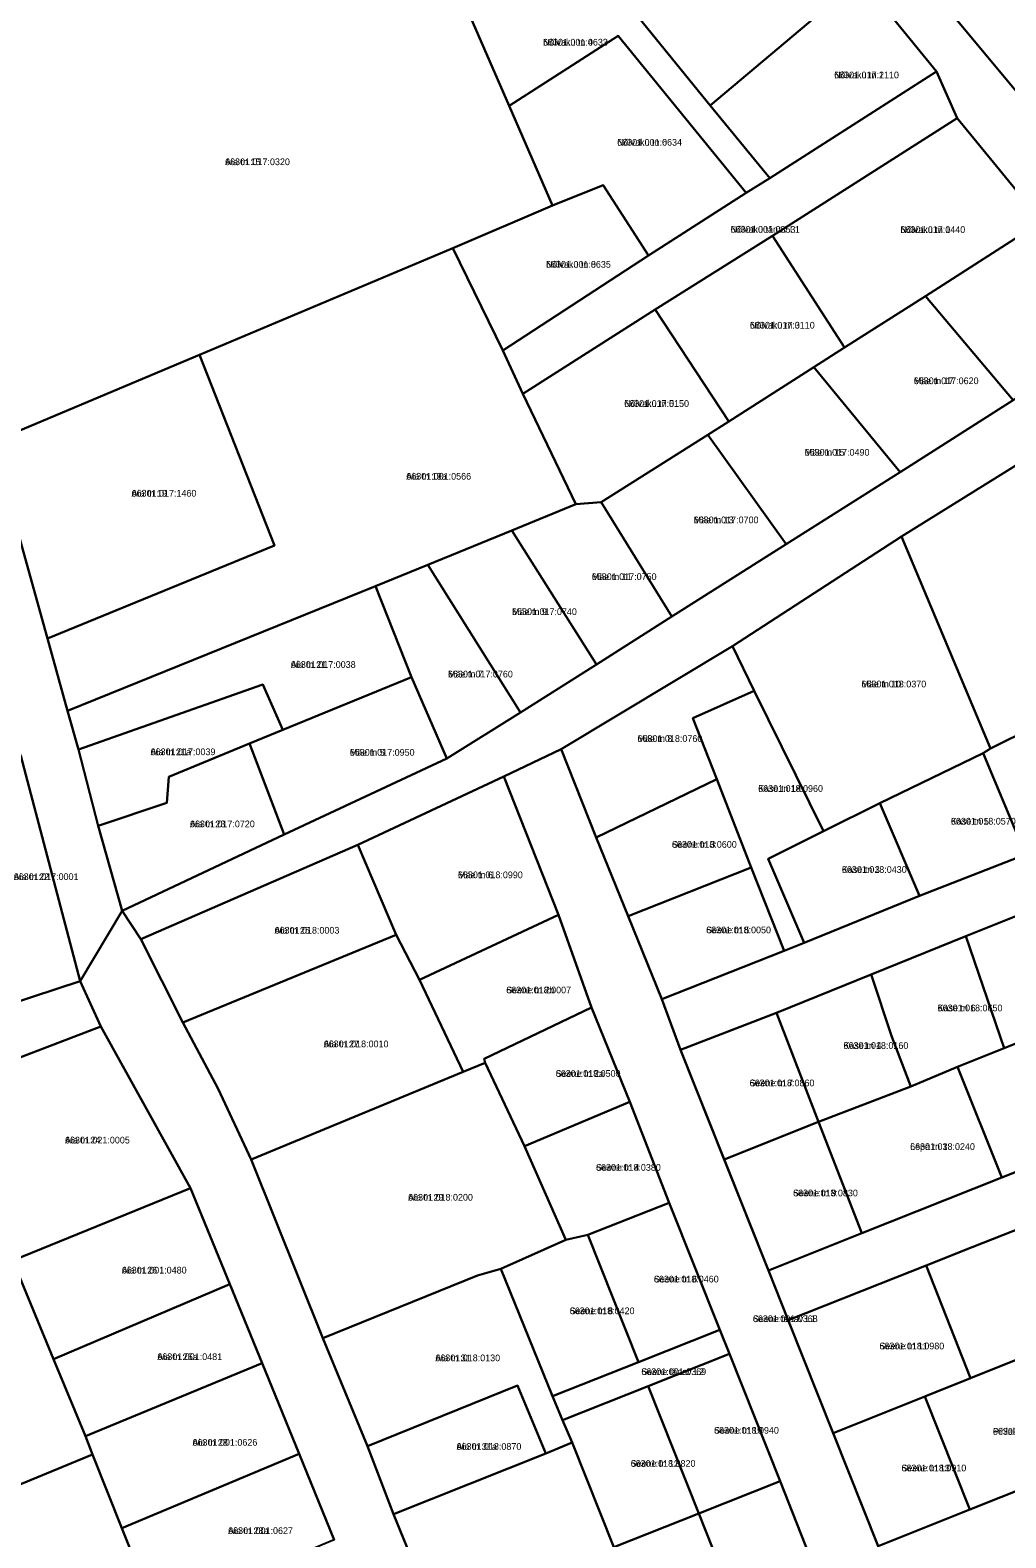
# Model space of a CAD drawing. Extents: x 632278 to 636344, y 6578401 to 6583362.
# Drawn here: x 634463 to 634681.3, y 6579573.7 to 6579911.1 of the extents above; entities that cross this region are included whole.
import ezdxf

# ---------------------------------------------------------------- set-up
doc = ezdxf.new("R2010")
doc.units = 0
for name, color, linetype in [('L_AADRESS', 7, 'Continuous'), ('PIIR', 7, 'Continuous'), ('TUNNUS', 7, 'Continuous')]:
    doc.layers.add(name, color=color, linetype=linetype)

msp = doc.modelspace()

# ---------------------------------------------------------------- linework, layer by layer
at = {"layer": 'PIIR'}
for points in [[(634428.41, 6579912.71), (634454.6, 6579819), (634466.88, 6579774.98), (634471.39, 6579758.77), (634473.81, 6579750.16), (634478.25, 6579733.1), (634483.64, 6579714.01), (634474.24, 6579698.34), (634460.96, 6579748.73), (634454.56, 6579770.62), (634448.82, 6579793.07), (634399.59, 6579962.17)], [(634664.99, 6579919.9), (634684.34, 6579896.64), (634691.32, 6579888.28), (634696.1, 6579882.61), (634701.89, 6579875.88), (634721.08, 6579852.45), (634708.31, 6579844.36), (634689.37, 6579868.32), (634670.45, 6579891.41), (634665.82, 6579901.86), (634648.9, 6579922.66)], [(634693.26, 6579819.72), (634657.96, 6579797.78), (634620.15, 6579773.24), (634581.8, 6579750.25), (634569, 6579744.07), (634536.35, 6579728.83), (634487.81, 6579707.73), (634483.64, 6579714.01), (634519.83, 6579731.14), (634556.23, 6579748.11), (634572.77, 6579758.42), (634589.73, 6579769.18), (634606.6, 6579779.89), (634632.18, 6579796.09), (634657.65, 6579812.24), (634682.99, 6579828.3)], [(634642.03, 6579557.98), (634630.81, 6579586.44), (634619.48, 6579614.9), (634617.34, 6579620.29), (634606.02, 6579648.72), (634597.21, 6579671.33), (634588.62, 6579692.45), (634581.21, 6579713.14), (634569, 6579744.07), (634581.8, 6579750.25), (634589.66, 6579730.46), (634596.83, 6579712.84), (634604.33, 6579694.26), (634608.56, 6579682.97), (634628.21, 6579633.58), (634632.65, 6579622.43), (634642.71, 6579597.15), (634652.76, 6579571.88)], [(634531.08, 6579573.32), (634523.23, 6579592.51), (634514.94, 6579612.81), (634507.7, 6579630.53), (634498.89, 6579652.01), (634478.82, 6579688.15), (634474.24, 6579698.34), (634483.64, 6579714.01), (634487.81, 6579707.73), (634497.15, 6579689.08), (634505.11, 6579674.22), (634512.49, 6579658.4), (634528.5, 6579618.39), (634538.49, 6579594.22), (634544.35, 6579579.03), (634560.58, 6579539.18)]]:
    msp.add_lwpolyline(points, dxfattribs=at)
for points in [[(634557.59, 6579862.31), (634500.94, 6579838.5), (634454.6, 6579819), (634428.41, 6579912.71), (634517.24, 6579934.89), (634533.05, 6579938.89), (634548.8, 6579942.83), (634554.62, 6579929.91), (634556.45, 6579925.73), (634570.22, 6579894.2), (634579.92, 6579871.87)], [(634596.35, 6579917.35), (634629.9, 6579945.27), (634648.9, 6579922.66), (634615.16, 6579894.25)], [(634570.22, 6579894.2), (634556.45, 6579925.73), (634577.5, 6579940.63), (634581.24, 6579935.83), (634596.35, 6579917.35), (634615.16, 6579894.25), (634628.49, 6579878.01), (634623.25, 6579874.72), (634594.58, 6579909.83)], [(634682.27, 6579930.7), (634701.22, 6579907.36), (634684.34, 6579896.64), (634664.99, 6579919.9)], [(634628.49, 6579878.01), (634615.16, 6579894.25), (634648.9, 6579922.66), (634665.82, 6579901.86)], [(634579.92, 6579871.87), (634570.22, 6579894.2), (634594.58, 6579909.83), (634623.25, 6579874.72), (634601.41, 6579860.71), (634591.25, 6579876.46)], [(634573.24, 6579829.71), (634568.75, 6579839.46), (634601.41, 6579860.71), (634623.25, 6579874.72), (634628.49, 6579878.01), (634665.82, 6579901.86), (634670.45, 6579891.41), (634629.12, 6579865.11), (634602.85, 6579848.61)], [(634629.12, 6579865.11), (634670.45, 6579891.41), (634689.37, 6579868.32), (634663.35, 6579851.57), (634645.22, 6579840.07)], [(634568.75, 6579839.46), (634557.59, 6579862.31), (634579.92, 6579871.87), (634591.25, 6579876.46), (634601.41, 6579860.71)], [(634663.35, 6579851.57), (634689.37, 6579868.32), (634708.31, 6579844.36), (634682.99, 6579828.3)], [(634568.75, 6579839.46), (634573.24, 6579829.71), (634585.09, 6579805.02), (634570.77, 6579799.15), (634551.98, 6579791.45), (634540.26, 6579786.67), (634471.39, 6579758.77), (634466.88, 6579774.98), (634517.72, 6579795.77), (634500.94, 6579838.5), (634557.59, 6579862.31)], [(634638.39, 6579835.72), (634619.38, 6579823.58), (634602.85, 6579848.61), (634629.12, 6579865.11), (634645.22, 6579840.07)], [(634585.09, 6579805.02), (634573.24, 6579829.71), (634602.85, 6579848.61), (634619.38, 6579823.58), (634614.65, 6579820.58), (634590.8, 6579805.48)], [(634638.39, 6579835.72), (634645.22, 6579840.07), (634663.35, 6579851.57), (634682.99, 6579828.3), (634657.65, 6579812.24)], [(634454.6, 6579819), (634500.94, 6579838.5), (634517.72, 6579795.77), (634466.88, 6579774.98)], [(634614.65, 6579820.58), (634619.38, 6579823.58), (634638.39, 6579835.72), (634657.65, 6579812.24), (634632.18, 6579796.09)], [(634590.8, 6579805.48), (634614.65, 6579820.58), (634632.18, 6579796.09), (634606.6, 6579779.89)], [(634693.26, 6579819.72), (634694.29, 6579817.75), (634700.53, 6579805.75), (634705.2, 6579794.83), (634703.35, 6579794.3), (634685.42, 6579785.24), (634697.58, 6579760.13), (634677.89, 6579750.37), (634657.96, 6579797.78)], [(634585.09, 6579805.02), (634590.8, 6579805.48), (634606.6, 6579779.89), (634589.73, 6579769.18), (634570.77, 6579799.15)], [(634570.77, 6579799.15), (634589.73, 6579769.18), (634572.77, 6579758.42), (634551.98, 6579791.45)], [(634677.89, 6579750.37), (634676.23, 6579749.31), (634653.12, 6579738.16), (634640.54, 6579731.91), (634625.03, 6579763.24), (634620.15, 6579773.24), (634657.96, 6579797.78)], [(634548.32, 6579766.35), (634540.26, 6579786.67), (634551.98, 6579791.45), (634572.77, 6579758.42), (634556.23, 6579748.11)], [(634540.26, 6579786.67), (634548.32, 6579766.35), (634519.58, 6579754.57), (634515.07, 6579764.66), (634473.81, 6579750.16), (634471.39, 6579758.77)], [(634581.8, 6579750.25), (634620.15, 6579773.24), (634625.03, 6579763.24), (634611.27, 6579757.18), (634616.69, 6579743.49), (634589.66, 6579730.46)], [(634515.07, 6579764.66), (634519.58, 6579754.57), (634512.08, 6579751.49), (634494.07, 6579744.01), (634493.58, 6579738.18), (634478.25, 6579733.1), (634473.81, 6579750.16)], [(634512.08, 6579751.49), (634519.58, 6579754.57), (634548.32, 6579766.35), (634556.23, 6579748.11), (634519.83, 6579731.14)], [(634604.33, 6579694.26), (634631.73, 6579705.13), (634636.19, 6579706.92), (634661.99, 6579717.4), (634685.7, 6579726.66), (634707.88, 6579735.39), (634697.58, 6579760.13), (634704.27, 6579763.78), (634713.06, 6579738.12), (634733.04, 6579745.47), (634752.95, 6579752.8), (634756.61, 6579741.95), (634736.13, 6579733.8), (634714.87, 6579725.33), (634693.61, 6579716.85), (634672.35, 6579708.38), (634651.17, 6579699.82), (634629.98, 6579691.23), (634608.56, 6579682.97)], [(634636.19, 6579706.92), (634631.73, 6579705.13), (634624.36, 6579723.78), (634616.69, 6579743.49), (634611.27, 6579757.18), (634625.03, 6579763.24), (634640.54, 6579731.91), (634628.15, 6579725.7)], [(634676.23, 6579749.31), (634677.89, 6579750.37), (634697.58, 6579760.13), (634707.88, 6579735.39), (634685.7, 6579726.66)], [(634478.25, 6579733.1), (634493.58, 6579738.18), (634494.07, 6579744.01), (634512.08, 6579751.49), (634519.83, 6579731.14), (634483.64, 6579714.01)], [(634460.96, 6579748.73), (634474.24, 6579698.34), (634458.09, 6579693.02), (634444.46, 6579745.56)], [(634653.12, 6579738.16), (634676.23, 6579749.31), (634685.7, 6579726.66), (634661.99, 6579717.4)], [(634544.93, 6579708.65), (634536.35, 6579728.83), (634569, 6579744.07), (634581.21, 6579713.14), (634550.16, 6579698.63)], [(634589.66, 6579730.46), (634616.69, 6579743.49), (634624.36, 6579723.78), (634596.83, 6579712.84)], [(634628.15, 6579725.7), (634640.54, 6579731.91), (634653.12, 6579738.16), (634661.99, 6579717.4), (634636.19, 6579706.92)], [(634536.35, 6579728.83), (634544.93, 6579708.65), (634497.15, 6579689.08), (634487.81, 6579707.73)], [(634631.73, 6579705.13), (634604.33, 6579694.26), (634596.83, 6579712.84), (634624.36, 6579723.78)], [(634672.35, 6579708.38), (634693.61, 6579716.85), (634701.86, 6579691.65), (634680.98, 6579683.34)], [(634581.21, 6579713.14), (634588.62, 6579692.45), (634564.6, 6579680.96), (634564.85, 6579680), (634559.88, 6579678.02), (634550.16, 6579698.63)], [(634512.49, 6579658.4), (634505.11, 6579674.22), (634497.15, 6579689.08), (634544.93, 6579708.65), (634550.16, 6579698.63), (634559.88, 6579678.02)], [(634655.85, 6579685.84), (634651.17, 6579699.82), (634672.35, 6579708.38), (634680.98, 6579683.34), (634670.53, 6579679.17), (634660.06, 6579674.75)], [(634655.85, 6579685.84), (634660.06, 6579674.75), (634639.43, 6579666.85), (634629.98, 6579691.23), (634651.17, 6579699.82)], [(634397.83, 6579672.68), (634429.51, 6579683.46), (634458.09, 6579693.02), (634474.24, 6579698.34), (634478.82, 6579688.15), (634443.11, 6579674.48), (634402.58, 6579661.02)], [(634588.62, 6579692.45), (634597.21, 6579671.33), (634573.6, 6579661.36), (634564.85, 6579680), (634564.6, 6579680.96)], [(634608.56, 6579682.97), (634629.98, 6579691.23), (634639.43, 6579666.85), (634618.34, 6579658.39)], [(634628.21, 6579633.58), (634649.09, 6579641.9), (634680.4, 6579654.36), (634711.73, 6579666.85), (634732.6, 6579675.16), (634753.48, 6579683.47), (634773.69, 6579691.51), (634777.55, 6579680.14), (634756.27, 6579671.66), (634735.83, 6579663.34), (634715.06, 6579655.14), (634694.46, 6579646.91), (634673.8, 6579638.81), (634663.48, 6579634.7), (634653.14, 6579630.6), (634632.65, 6579622.43)], [(634680.98, 6579683.34), (634701.86, 6579691.65), (634711.73, 6579666.85), (634680.4, 6579654.36), (634670.53, 6579679.17)], [(634443.11, 6579674.48), (634478.82, 6579688.15), (634498.89, 6579652.01), (634459.11, 6579635.82)], [(634512.49, 6579658.4), (634559.88, 6579678.02), (634564.85, 6579680), (634573.6, 6579661.36), (634582.9, 6579640.44), (634568.37, 6579633.91), (634563.08, 6579632.42), (634528.5, 6579618.39)], [(634639.43, 6579666.85), (634660.06, 6579674.75), (634670.53, 6579679.17), (634680.4, 6579654.36), (634649.09, 6579641.9)], [(634582.9, 6579640.44), (634573.6, 6579661.36), (634597.21, 6579671.33), (634606.02, 6579648.72), (634587.81, 6579641.52)], [(634618.34, 6579658.39), (634639.43, 6579666.85), (634649.09, 6579641.9), (634628.21, 6579633.58)], [(634507.7, 6579630.53), (634468.21, 6579613.76), (634459.11, 6579635.82), (634498.89, 6579652.01)], [(634587.81, 6579641.52), (634606.02, 6579648.72), (634617.34, 6579620.29), (634599.13, 6579613.05)], [(634663.48, 6579634.7), (634673.8, 6579638.81), (634694.46, 6579646.91), (634704.31, 6579621.89), (634683.63, 6579613.55), (634673.4, 6579609.46)], [(634568.37, 6579633.91), (634582.9, 6579640.44), (634587.81, 6579641.52), (634599.13, 6579613.05), (634579.91, 6579605.42)], [(634437.36, 6579576.09), (634419.47, 6579619.73), (634459.11, 6579635.82), (634468.21, 6579613.76), (634475.38, 6579596.51), (634476.99, 6579592.37)], [(634578.39, 6579592.6), (634572.07, 6579607.85), (634538.49, 6579594.22), (634528.5, 6579618.39), (634563.08, 6579632.42), (634568.37, 6579633.91), (634579.91, 6579605.42), (634582.17, 6579600.08), (634584.27, 6579595.09)], [(634632.65, 6579622.43), (634653.14, 6579630.6), (634663.48, 6579634.7), (634673.4, 6579609.46), (634663.18, 6579605.36), (634642.71, 6579597.15)], [(634507.7, 6579630.53), (634514.94, 6579612.81), (634475.38, 6579596.51), (634468.21, 6579613.76)], [(634652.76, 6579571.88), (634673.25, 6579580.06), (634693.7, 6579588.22), (634713.99, 6579596.32), (634734.2, 6579604.38), (634754.33, 6579612.41), (634774.3, 6579620.37), (634794.98, 6579628.64), (634798.83, 6579617.27), (634775.84, 6579608.09), (634754.24, 6579599.46), (634733.47, 6579591.17), (634713.52, 6579583.12), (634694.18, 6579575.4), (634675.19, 6579567.91), (634657.19, 6579560.73)], [(634579.91, 6579605.42), (634599.13, 6579613.05), (634617.34, 6579620.29), (634619.48, 6579614.9), (634601.28, 6579607.66), (634582.17, 6579600.08)], [(634476.99, 6579592.37), (634475.38, 6579596.51), (634514.94, 6579612.81), (634523.23, 6579592.51), (634483.56, 6579575.9)], [(634601.28, 6579607.66), (634619.48, 6579614.9), (634630.81, 6579586.44), (634612.61, 6579579.21)], [(634663.18, 6579605.36), (634673.4, 6579609.46), (634683.63, 6579613.55), (634693.7, 6579588.22), (634673.25, 6579580.06)], [(634538.49, 6579594.22), (634572.07, 6579607.85), (634578.39, 6579592.6), (634544.35, 6579579.03)], [(634584.27, 6579595.09), (634582.17, 6579600.08), (634601.28, 6579607.66), (634612.61, 6579579.21), (634593.63, 6579571.68)], [(634663.18, 6579605.36), (634673.25, 6579580.06), (634652.76, 6579571.88), (634642.71, 6579597.15)], [(634437.36, 6579576.09), (634476.99, 6579592.37), (634483.56, 6579575.9), (634491.23, 6579556.68), (634476.25, 6579550.54), (634451.81, 6579540.83)], [(634491.23, 6579556.68), (634483.56, 6579575.9), (634523.23, 6579592.51), (634531.08, 6579573.32)], [(634544.35, 6579579.03), (634578.39, 6579592.6), (634584.27, 6579595.09), (634593.63, 6579571.68), (634600.35, 6579554.89), (634589.49, 6579551.04), (634560.58, 6579539.18)], [(634630.81, 6579586.44), (634642.03, 6579557.98), (634623.93, 6579550.74), (634612.61, 6579579.21)], [(634600.35, 6579554.89), (634593.63, 6579571.68), (634612.61, 6579579.21), (634623.93, 6579550.74), (634605.01, 6579543.24)]]:
    msp.add_lwpolyline(points, close=True, dxfattribs=at)

# ---------------------------------------------------------------- texts
at = {"layer": 'L_AADRESS'}
for s, p in [('Nõlvaku tn 4', (634577.78, 6579907.67)), ('Nõlvaku tn 2', (634642.91, 6579900.34)), ('Nõlvaku tn 6', (634594.37, 6579885.27)), ('Aia tn 15', (634506.64, 6579880.91)), ('Nõlvaku tänav L1', (634619.75, 6579865.79)), ('Nõlvaku tn 1', (634657.74, 6579865.74)), ('Nõlvaku tn 8', (634578.45, 6579857.96)), ('Nõlvaku tn 3', (634624.07, 6579844.34)), ('Mäe tn 17', (634660.73, 6579831.9)), ('Nõlvaku tn 5', (634595.94, 6579826.82)), ('Mäe tn 15', (634636.32, 6579815.9)), ('Aia tn 19a', (634547.18, 6579810.54)), ('Aia tn 19', (634485.72, 6579806.74)), ('Mäe tn 13', (634611.49, 6579800.78)), ('Mäe tn 11', (634588.69, 6579788.07)), ('Mäe tn 9', (634570.85, 6579780.24)), ('Aia tn 21', (634521.35, 6579768.42)), ('Mäe tn 7', (634556.52, 6579766.27)), ('Mäe tn 10', (634649.02, 6579764.05)), ('Aia tn 21a', (634489.97, 6579748.88)), ('Mäe tn 8', (634598.92, 6579751.85)), ('Mäe tn 5', (634534.54, 6579748.75)), ('Kase tn 1a', (634625.91, 6579740.67)), ('Aia tn 23', (634498.78, 6579732.75)), ('Kase tn 5', (634669.04, 6579733.35)), ('Seene tn 3', (634606.62, 6579728.16)), ('Kase tn 3', (634644.65, 6579722.54)), ('Aia tn 22', (634459.35, 6579720.93)), ('Mäe tn 6', (634558.75, 6579721.35)), ('Aia tn 25', (634517.71, 6579708.95)), ('Seene tn 5', (634614.28, 6579709.02)), ('Seene tn 2b', (634569.55, 6579695.58)), ('Kase tn 6', (634666.07, 6579691.57)), ('Aia tn 27', (634528.7, 6579683.52)), ('Kase tn 4', (634645.02, 6579683.16)), ('Seene tn 2a', (634580.62, 6579676.9)), ('Seene tn 7', (634624, 6579674.79)), ('Aia tn 24', (634470.82, 6579661.99)), ('Lepa tn 3', (634659.91, 6579660.54)), ('Seene tn 4', (634589.63, 6579655.88)), ('Aia tn 29', (634547.59, 6579649.2)), ('Seene tn 9', (634633.72, 6579650.17)), ('Aia tn 26', (634483.53, 6579632.89)), ('Seene tn 6', (634602.58, 6579630.89)), ('Seene tn 8', (634583.75, 6579623.79)), ('Seene tänav L1', (634624.73, 6579622.02)), ('Seene tn 11', (634653.05, 6579615.92)), ('Aia tn 26a', (634491.48, 6579613.52)), ('Aia tn 31', (634553.68, 6579613.26)), ('Seene tänav L2', (634599.77, 6579610.18)), ('Aia tn 28', (634499.35, 6579594.35)), ('Seene tn 10', (634616.05, 6579597.05)), ('Pihlaka tn 3', (634678.44, 6579596.8)), ('Aia tn 31a', (634558.42, 6579593.44)), ('Seene tn 12', (634597.39, 6579589.64)), ('Seene tn 13', (634657.98, 6579588.62)), ('Aia tn 28a', (634507.32, 6579574.6))]:
    msp.add_text(s, height=1.5, dxfattribs=at).set_placement(p)
at = {"layer": 'TUNNUS'}
for s, p in [('66301:001:0633', (634577.78, 6579907.67)), ('66301:017:1110', (634642.91, 6579900.34)), ('66301:001:0634', (634594.37, 6579885.27)), ('66301:017:0320', (634506.64, 6579880.91)), ('66301:001:0353', (634619.75, 6579865.79)), ('66301:017:0440', (634657.74, 6579865.74)), ('66301:001:0635', (634578.45, 6579857.96)), ('66301:017:0110', (634624.07, 6579844.34)), ('66301:017:0620', (634660.73, 6579831.9)), ('66301:017:0150', (634595.94, 6579826.82)), ('66301:017:0490', (634636.32, 6579815.9)), ('66301:001:0566', (634547.18, 6579810.54)), ('66301:017:1460', (634485.72, 6579806.74)), ('66301:017:0700', (634611.49, 6579800.78)), ('66301:017:0750', (634588.69, 6579788.07)), ('66301:017:0740', (634570.85, 6579780.24)), ('66301:017:0038', (634521.35, 6579768.42)), ('66301:017:0760', (634556.52, 6579766.27)), ('66301:018:0370', (634649.02, 6579764.05)), ('66301:018:0760', (634598.92, 6579751.85)), ('66301:017:0039', (634489.97, 6579748.88)), ('66301:017:0950', (634534.54, 6579748.75)), ('66301:018:0960', (634625.91, 6579740.67)), ('66301:017:0720', (634498.78, 6579732.75)), ('66301:018:0570', (634669.04, 6579733.35)), ('66301:018:0600', (634606.62, 6579728.16)), ('66301:018:0430', (634644.65, 6579722.54)), ('66301:017:0001', (634459.35, 6579720.93)), ('66301:018:0990', (634558.75, 6579721.35)), ('66301:018:0003', (634517.71, 6579708.95)), ('66301:018:0050', (634614.28, 6579709.02)), ('66301:018:0007', (634569.55, 6579695.58)), ('66301:018:0650', (634666.07, 6579691.57)), ('66301:018:0010', (634528.7, 6579683.52)), ('66301:018:0160', (634645.02, 6579683.16)), ('66301:018:0500', (634580.62, 6579676.9)), ('66301:018:0860', (634624, 6579674.79)), ('66301:021:0005', (634470.82, 6579661.99)), ('66301:018:0240', (634659.91, 6579660.54)), ('66301:018:0380', (634589.63, 6579655.88)), ('66301:018:0200', (634547.59, 6579649.2)), ('66301:018:0830', (634633.72, 6579650.17)), ('66301:001:0480', (634483.53, 6579632.89)), ('66301:018:0460', (634602.58, 6579630.89)), ('66301:018:0420', (634583.75, 6579623.79)), ('66301:001:0368', (634624.73, 6579622.02)), ('66301:018:0980', (634653.05, 6579615.92)), ('66301:001:0481', (634491.48, 6579613.52)), ('66301:018:0130', (634553.68, 6579613.26)), ('66301:001:0369', (634599.77, 6579610.18)), ('66301:001:0626', (634499.35, 6579594.35)), ('66301:018:0940', (634616.05, 6579597.05)), ('66301:018:0950', (634678.44, 6579596.8)), ('66301:018:0870', (634558.42, 6579593.44)), ('66301:018:0820', (634597.39, 6579589.64)), ('66301:018:0910', (634657.98, 6579588.62)), ('66301:001:0627', (634507.32, 6579574.6))]:
    msp.add_text(s, height=1.5, dxfattribs=at).set_placement(p)

doc.saveas('drawing.dxf')
